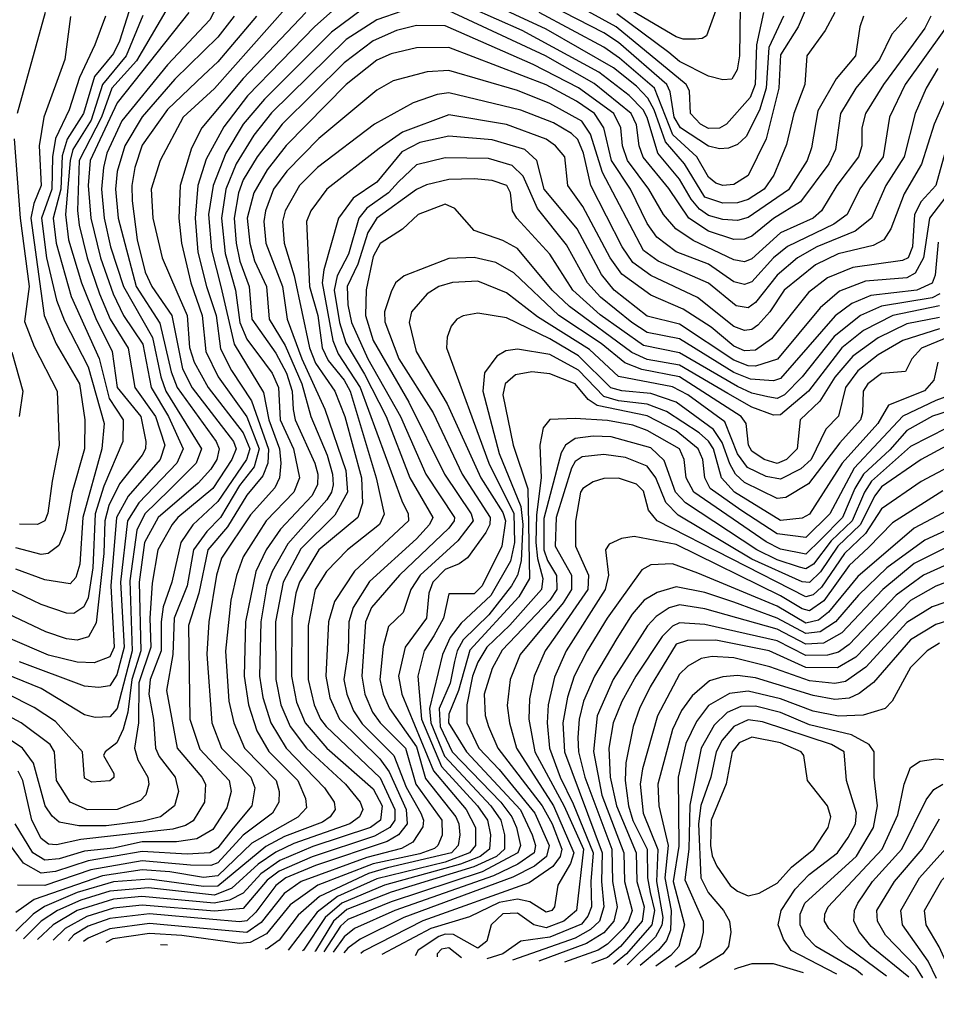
# Model space of a CAD drawing. Extents: x 501367 to 657802, y 482273 to 547541.
# Tile 372 of 656: x 620435 to 622977, y 483915 to 486645. Entities that reach past the tile are written whole.
import ezdxf

# ---------------------------------------------------------------- set-up
doc = ezdxf.new("R2010")
doc.units = 0

msp = doc.modelspace()

# ---------------------------------------------------------------- linework, layer by layer
at = {"layer": '0CON20XD'}
for points in [[(621280.7, 486799.3), (620975, 486454.5), (620888.3, 486375), (620824.3, 486255), (620799.5, 486175), (620804.5, 486095), (620830.2, 485985), (620870.8, 485890.8), (620899.8, 485825), (620906.3, 485736.3), (620918.7, 485695), (620958.2, 485625), (621055, 485499.3), (621072.9, 485455), (621063.7, 485425), (620985, 485308.6), (620915.7, 485244.3), (620882.2, 485195), (620856.9, 485085), (620833.5, 485016.5), (620827.4, 484975), (620827.6, 484895), (620797, 484815), (620793.2, 484775), (620805.9, 484704.1), (620811.5, 484625), (620822.2, 484602.2), (620866.3, 484545), (620875.2, 484505), (620864.8, 484465), (620826, 484435), (620777.8, 484422.2), (620675, 484409.2), (620599.4, 484409.4), (620545, 484419.8), (620525, 484436.2), (620505.8, 484465), (620473.2, 484583.2), (620443.4, 484625), (620354, 484684)], [(622434.8, 486815), (622430.8, 486545), (622424, 486506), (622409.8, 486480.2), (622385, 486477.8), (622345, 486488), (622265, 486529.2), (622235, 486554.3), (622091.2, 486661.2)], [(620765, 486751.9), (620711.9, 486585), (620695, 486551.2), (620642.9, 486487.1), (620612, 486385), (620566.7, 486313.3), (620552.9, 486267.1), (620549.4, 486175), (620527.9, 486095), (620536.2, 486025), (620577.8, 485877.8), (620655.8, 485705.8), (620683.5, 485595), (620722.4, 485535), (620721.4, 485475), (620668.2, 485351.8), (620644.3, 485275), (620638.1, 485125), (620625, 485042), (620613.2, 485016.8), (620585, 484998.3), (620565, 484999), (620495, 485023.1), (620355, 485090)], [(622695.2, 486665), (622668.4, 486615), (622617.6, 486545), (622612.2, 486465), (622581.7, 486385), (622561, 486299), (622526.5, 486213.5), (622498.9, 486175), (622455, 486146.4), (622425, 486137), (622385, 486135.8), (622335, 486153.3), (622278.8, 486245), (622225.9, 486305.9), (622194.6, 486394.6), (622177.1, 486427.1), (622145, 486460.9), (622081.6, 486511.6), (621895, 486618.6), (621625, 486744.4)], [(622376.7, 486703.3), (622339.5, 486600.5), (622327.4, 486592.6), (622308.7, 486591.3), (622275, 486591), (622255, 486597.3), (621992.5, 486752.5)], [(621003.9, 486725), (620962.2, 486645), (620845, 486519.5), (620718.1, 486365), (620676.6, 486275), (620667.3, 486235), (620662.5, 486175), (620669.1, 486095), (620687.1, 486015), (620723.2, 485905), (620803.6, 485763.6), (620826.4, 485655), (620840.9, 485615), (620939.4, 485455), (620924.3, 485415), (620849.9, 485340.1), (620781.8, 485275), (620760.4, 485229.6), (620740.9, 485089.1), (620747.4, 484895), (620705.6, 484735), (620685, 484711.6), (620645, 484710.4), (620615, 484717.8), (620495, 484790.4), (620135, 484936.9)], [(622775.1, 486654.9), (622764.1, 486625), (622752.3, 486545), (622698.6, 486481.4), (622647.8, 486392.2), (622630.6, 486289.4), (622618.4, 486255), (622566.4, 486173.6), (622455, 486096.2), (622425, 486088.3), (622385, 486090.8), (622345, 486101.8), (622319.9, 486119.9), (622297.1, 486147.1), (622265, 486202.8), (622204.2, 486275), (622175, 486373.8), (622163.4, 486395), (622125.1, 486435), (622040.6, 486499.4), (621828.7, 486615), (621615, 486710.4)], [(622553.2, 486655), (622512.4, 486567.6), (622504.8, 486455), (622486, 486394), (622449, 486321), (622425, 486299.3), (622400.8, 486289.2), (622375, 486287.2), (622345, 486294.3), (622267.6, 486345), (622250.1, 486375), (622238.9, 486445), (622229.5, 486465), (622095, 486581.3), (622055, 486608.2), (621833.3, 486723.3)], [(622635.8, 486725), (622593.8, 486625), (622545, 486547.2), (622540, 486455), (622505.3, 486314.7), (622455, 486213.2), (622415, 486187.6), (622385, 486184.8), (622365, 486191.6), (622345, 486208.6), (622312.7, 486265), (622246, 486326), (622195.5, 486455), (622098.6, 486538.6), (622055, 486568.9), (621875.4, 486665.4)], [(622497, 486665), (622477.9, 486575), (622474.7, 486465), (622460.8, 486429.2), (622395.1, 486354.9), (622375, 486344.5), (622345, 486343), (622323.1, 486355), (622294.8, 486385), (622291.9, 486448.1), (622283.3, 486465), (622089.1, 486625), (621905, 486727.3)], [(621335, 486698.4), (621253.8, 486626.2), (621066.5, 486433.5), (621001.7, 486348.3), (620952, 486258), (620928.9, 486185), (620921.4, 486095), (620929.5, 486000.5), (620952.9, 485905), (620980.3, 485825), (620992.1, 485732.1), (621022.3, 485672.3), (621078.1, 485588.1), (621125.5, 485454.5), (621123, 485415), (621109.6, 485380.3), (621065, 485326.8), (621011.7, 485238.3), (620957.3, 485175), (620931.5, 485055), (620903, 484965), (620906.6, 484705), (620935, 484621.9), (621016.2, 484535), (621021.8, 484505), (621009.3, 484459.3), (620970.6, 484399.4), (620926.5, 484373.5), (620870, 484365), (620775, 484365.2), (620695, 484347.8), (620615, 484339.1), (620545, 484318.3), (620505, 484314.2), (620472, 484335), (620423.2, 484415)], [(623036.1, 486683.9), (622997.4, 486615), (622890, 486465), (622846.5, 486375), (622828.8, 486265), (622764.2, 486175.8), (622729.2, 486105), (622692.1, 486077.9), (622563.9, 486016.1), (622525.2, 485984.8), (622465, 485918.5), (622445, 485910.6)], [(620840.8, 486669.2), (620759.1, 486530.9), (620691.2, 486455), (620661.7, 486375), (620600.4, 486255), (620596, 486116), (620600.1, 486075), (620622.3, 485985), (620656.2, 485885), (620685.9, 485815), (620735.6, 485734.4), (620754.9, 485625), (620812.1, 485545), (620837.7, 485465), (620824.3, 485425), (620736.2, 485323.8), (620703.4, 485265), (620687.7, 485075), (620697.4, 484905), (620685, 484878.6), (620641.9, 484861.9), (620595, 484863.2), (620515, 484882.6), (620185, 485024.2)], [(621091.6, 486655), (620985, 486527.7), (620945, 486491.3), (620845, 486396.4), (620775, 486296.7), (620754.5, 486235.5), (620746, 486185), (620747.1, 486142.8), (620761.4, 486035), (620783.3, 485945), (620801.4, 485905), (620856.8, 485825), (620887, 485677), (620913.9, 485623.9), (621027.8, 485475), (621035.4, 485455), (621023.4, 485425), (620970.4, 485345), (620873.7, 485265), (620857.6, 485245), (620818.1, 485175), (620802.9, 485082.9), (620795.9, 484985), (620799.1, 484905), (620766, 484806), (620764.7, 484695.3), (620754, 484625), (620762.6, 484592.6), (620790.8, 484545), (620793.5, 484525), (620784.8, 484495.2), (620770.3, 484479.7), (620705.6, 484455), (620623.5, 484453.5), (620575, 484474.8), (620537.6, 484535), (620531.8, 484615), (620520, 484635), (620439.2, 484695), (620300.3, 484770.3)], [(621030.3, 486655), (620985, 486596.2), (620865, 486480), (620774.8, 486375.2), (620726.5, 486295), (620705.9, 486224.1), (620701.2, 486175), (620708.2, 486095), (620758.1, 485905), (620823.4, 485803.4), (620855, 485668.8), (620872.2, 485625), (620980.2, 485475), (620988.6, 485455), (620981.6, 485425), (620965, 485398.9), (620930.2, 485359.8), (620819.2, 485265), (620781.3, 485195), (620766.8, 485085), (620770.8, 484895), (620745.9, 484815), (620734.8, 484725.2), (620722.6, 484677.4), (620705, 484640), (620672, 484615), (620668, 484605), (620696.1, 484555), (620696.3, 484543.7), (620685, 484534), (620635, 484530.6), (620615, 484541.5), (620609.1, 484615), (620535, 484699.3), (620475, 484738), (620325, 484813.6)], [(620776.8, 486656.8), (620730.9, 486545), (620665, 486465.1), (620633.2, 486366.8), (620583, 486285), (620574.8, 486255), (620562.6, 486105), (620570.9, 486035), (620606.3, 485915), (620646, 485816), (620691.4, 485725), (620706, 485625), (620771, 485545), (620785.1, 485475), (620783.9, 485455), (620775, 485437.9), (620712.1, 485357.9), (620682.5, 485297.5), (620670.9, 485255), (620668.9, 485165), (620647.7, 484972.3), (620626.1, 484933.9), (620595, 484924.1), (620565, 484927.9), (620507.9, 484947.9), (620330.9, 485030.9)], [(621385.9, 486674.1), (621299.5, 486610.5), (621113.8, 486425), (621054.5, 486355.5), (621006.4, 486275), (620971.4, 486185), (620959.1, 486105), (620967.1, 486007.1), (620992.5, 485905), (621029.7, 485745), (621110.9, 485610.9), (621125.8, 485535), (621155.6, 485455), (621159.5, 485415), (621155.4, 485375), (621143.1, 485346.9), (621075, 485272.1), (620995, 485152), (620980.7, 485105), (620959.6, 484975), (620954.3, 484885.7), (620967.8, 484695), (620994.5, 484625), (621076.2, 484545), (621087.5, 484515), (621078.8, 484465), (621027, 484403.1), (620985, 484348.3), (620962.7, 484335), (620899.4, 484330.6), (620775, 484338.5), (620625, 484312.9), (620535, 484283.4), (620495, 484277.9), (620445.9, 484305.9), (620357, 484425)], [(620673.2, 486655), (620643.5, 486575), (620600.8, 486485), (620572.8, 486395), (620534.2, 486315.8), (620525.9, 486265), (620524.5, 486175), (620495.5, 486095), (620509.8, 485985), (620537.7, 485867.7), (620559.9, 485810.1), (620625, 485682.3), (620669.7, 485525), (620663.2, 485455), (620609.9, 485265), (620601.9, 485135), (620591.3, 485098.6), (620575, 485080.8), (620505, 485091.9), (620425, 485121.3)], [(620576.1, 486653.9), (620560.8, 486535), (620502, 486375), (620489.7, 486295), (620495.3, 486185), (620474.5, 486135.5), (620466.4, 486095), (620503.6, 485825), (620536.5, 485746.5), (620601.1, 485635), (620616, 485535), (620614.6, 485455), (620581.2, 485335), (620561.2, 485228.8), (620543.4, 485186.6), (620514.4, 485165), (620495, 485162.4), (620425, 485180.2)], [(620506.3, 486665), (620428.7, 486385)], [(621495, 486668.8), (621425, 486644.4), (621340.2, 486589.8), (621133.3, 486386.7), (621084.1, 486325), (621035.1, 486244.9), (621006.8, 486175), (620994.6, 486095), (621005, 485996.5), (621033.8, 485895), (621045.2, 485805), (621065, 485759), (621113.6, 485693.6), (621135.1, 485665), (621152.7, 485625), (621157.6, 485535), (621194.2, 485455), (621211.3, 485375), (621195.5, 485335), (621118.5, 485255), (621054.9, 485155.1), (621036, 485104), (621020.3, 485035), (621005.7, 484894.3), (621015.4, 484755.4), (621028.6, 484695), (621058.9, 484625), (621146.1, 484535), (621154.8, 484505), (621154.1, 484475), (621136.3, 484445), (621055, 484383.4), (620985, 484306.8), (620965, 484299.3), (620909.1, 484300.9), (620775, 484312.8), (620632.2, 484287.8), (620505, 484244.3), (620429.5, 484245)], [(621228.2, 486665), (621055, 486482), (620940.5, 486345), (620911.2, 486288.8), (620880.3, 486185), (620876.5, 486095), (620883.6, 486025), (620910.1, 485915), (620941.6, 485825), (620951.4, 485725), (620985.8, 485655), (621065, 485543.9), (621099.5, 485455), (621085.2, 485404.8), (621045, 485353.6), (620992.2, 485265), (620953.8, 485226.2), (620917.6, 485175), (620899.6, 485075), (620863.2, 484985), (620859.5, 484885), (620842.7, 484785), (620872.1, 484625), (620940.5, 484545), (620950.2, 484525), (620947.8, 484475), (620916.6, 484423.4), (620895, 484410.1), (620859.7, 484400.3), (620605, 484371.5), (620537, 484357), (620515, 484358.9), (620495, 484374.3), (620469.2, 484425), (620443.6, 484535), (620431.2, 484561.2)], [(620904.5, 486665), (620705.3, 486414.7), (620630.8, 486255), (620625.1, 486184.9), (620632.4, 486095), (620659, 485985), (620694.8, 485885.2), (620723.3, 485825), (620777, 485745), (620799.5, 485625), (620847.9, 485545), (620888.9, 485455), (620870.7, 485415), (620765.3, 485305), (620734.6, 485255), (620714.6, 485085.4), (620725.1, 484905), (620705, 484828), (620685, 484797.8), (620655, 484792.8), (620615, 484797), (620435, 484864.6)], [(622895, 486651.5), (622852.9, 486605), (622818.7, 486535), (622753.8, 486455), (622710.5, 486385), (622696.6, 486285), (622678.8, 486245), (622600.1, 486139.9), (622525, 486093.8), (622465, 486044.3), (622445, 486036.3), (622415, 486035.9), (622345, 486058.6), (622290.2, 486095), (622235, 486177), (622163.4, 486263.4), (622152.9, 486295), (622145, 486353.8), (622130.8, 486385), (622028, 486468), (621892.9, 486545), (621625, 486669.9)], [(622961.5, 486655), (622945, 486621.1), (622912.5, 486577.5)], [(622912.5, 486577.5), (622830.2, 486465), (622780.4, 486385), (622770.5, 486345), (622770.5, 486295), (622760.8, 486265), (622701, 486185), (622658.4, 486115), (622635, 486094.9), (622545, 486054.3), (622465, 485981.7), (622445, 485973.9), (622415, 485978.8), (622302.3, 486032.3), (622254.7, 486064.7), (622220.2, 486105), (622180, 486175), (622120.8, 486255), (622106.7, 486295), (622102.3, 486345), (622082.4, 486385), (621985, 486456.2), (621858.8, 486521.2), (621615, 486628.3), (621535, 486628.5), (621479.6, 486615), (621415, 486586.8), (621335, 486525.2), (621163.3, 486355), (621093.6, 486265), (621055, 486200.8), (621041.6, 486165), (621029.5, 486095), (621035.3, 486025), (621045.8, 485975), (621071.9, 485905), (621079.3, 485815), (621145, 485720.2), (621174.6, 485665), (621190.9, 485615), (621193.9, 485563.9), (621199, 485535), (621254, 485415), (621261.6, 485385), (621260.8, 485355), (621245.1, 485325), (621158.1, 485231.9), (621118.8, 485175), (621090, 485115), (621061.5, 484975), (621057.6, 484825), (621069.9, 484745), (621093.2, 484673.2), (621125.6, 484615.6), (621206.6, 484535), (621227.7, 484485), (621230.6, 484459.4), (621206.8, 484433.2), (621078.7, 484361.3), (620985, 484270.6), (620945, 484265.9), (620851.6, 484281.6), (620775, 484287.2), (620665, 484270.8), (620475.1, 484204.9), (620425, 484169.1)], [(622445, 485910.6), (622415, 485917.9), (622345, 485966.9), (622255, 486001.6), (622202, 486042), (622175, 486080.2), (622129.1, 486175), (622076, 486255), (622055.1, 486345.1), (622028.6, 486385), (621979.2, 486419.2), (621895, 486464.7), (621625, 486567.6), (621535, 486567.2), (621465, 486550), (621425, 486533), (621340.4, 486465), (621173.9, 486296.1), (621121, 486229), (621084.9, 486165.1), (621066.4, 486095), (621073.2, 486025), (621086.7, 485976.7), (621119.5, 485905), (621127.1, 485815), (621171.6, 485741.6), (621217.7, 485635), (621242.3, 485545), (621287.3, 485437.3), (621302.1, 485385), (621304.1, 485355), (621300.2, 485335), (621286.8, 485313.2), (621178.6, 485191.4), (621135.1, 485115), (621120.2, 485075), (621103.9, 484975), (621100.5, 484825), (621109.7, 484765), (621131.3, 484695), (621174.3, 484625), (621280.7, 484515), (621306.7, 484475), (621310, 484455), (621296, 484435), (621275, 484419.7), (621169.6, 484380.4), (621117.6, 484352.4), (620985, 484242.4), (620945, 484241), (620795, 484261.8), (620695, 484254.5), (620595, 484224.3), (620504.1, 484186), (620472.5, 484165), (620425, 484117.4)], [(622980.6, 486509.4), (622948.5, 486455), (622918, 486385), (622887.1, 486265), (622836.4, 486185), (622796.7, 486095), (622751.5, 486058.5), (622644.9, 486015.1), (622591.6, 485985), (622535, 485936.9), (622475, 485860.7), (622455, 485846.2), (622421.9, 485851.9), (622345, 485914.6), (622205.8, 485975), (622165.1, 486005.1), (622051, 486221), (622017.8, 486327.8), (621993.8, 486363.8), (621905, 486412.5), (621815, 486448.6), (621625, 486504.2), (621565, 486500.5), (621471.1, 486475), (621425, 486449.3), (621265, 486315.6), (621175.5, 486225), (621139.3, 486175), (621116.6, 486115), (621112.6, 486085), (621117.6, 486025), (621163.9, 485905), (621176.4, 485815), (621217.5, 485705), (621281.6, 485565), (621339.4, 485395), (621344, 485335), (621309.2, 485270.8), (621215, 485177.5), (621165.8, 485085), (621144.9, 484975), (621145.3, 484815), (621159, 484745), (621185.1, 484685), (621230.3, 484625), (621339, 484525), (621379.3, 484475), (621386.8, 484455), (621377.6, 484435), (621350.4, 484415), (621195, 484360.6), (621145, 484336.6), (621096.4, 484303.6), (621023.4, 484236.6), (620975, 484217.1), (620792.7, 484237.3), (620685, 484228), (620605, 484203.6), (620539.7, 484175), (620494.6, 484145.4), (620446.3, 484096.4)], [(623001.5, 486425), (622970.2, 486355), (622935.9, 486244.1), (622887.6, 486162.4), (622850.2, 486065), (622830.8, 486035), (622801.4, 486018.6), (622704.7, 485995.3), (622641.3, 485965), (622555.2, 485895), (622515, 485834.8), (622481.9, 485798.1), (622465, 485785.5), (622445, 485783), (622415, 485794.3), (622314.4, 485874.4), (622185, 485935.6), (622135, 485971.9), (622105.4, 486015), (622018.7, 486185), (621998.2, 486275), (621982.5, 486312.5), (621965, 486329.8), (621915, 486358.6), (621824.3, 486394.3), (621625, 486442.1), (621592.9, 486437.2), (621526, 486414), (621418.8, 486355), (621261.3, 486235), (621210.7, 486185), (621171.7, 486115), (621164, 486085), (621168.3, 486025), (621196.1, 485935), (621238.9, 485735), (621255, 485693), (621309.1, 485615), (621337.1, 485545), (621382.7, 485375), (621385.6, 485304.4), (621373, 485265), (621264.8, 485175), (621211.5, 485085), (621200.7, 485055), (621189.8, 484985), (621189.1, 484825), (621202.6, 484752.6), (621226.5, 484695), (621286.9, 484625), (621415, 484512.2), (621440.1, 484465), (621435.9, 484425), (621407.5, 484405), (621248, 484352), (621156.6, 484313.4), (621103.6, 484276.4), (621055, 484223), (621016.8, 484203.2), (620974.4, 484195.6), (620773.6, 484213.6), (620695, 484206.2), (620595.1, 484174.9), (620527.9, 484135), (620485.1, 484094.7)], [(623005.4, 486295), (622975.5, 486185), (622935, 486140.4), (622916.2, 486105), (622910.4, 486015), (622898.3, 485985), (622883.2, 485976.8), (622745, 485958), (622675, 485928.8), (622621.8, 485888.2), (622519.7, 485760.3), (622475, 485728.9), (622445, 485727.1), (622415, 485739.9), (622352.1, 485792.1), (622275, 485842.4), (622185, 485881.2), (622105, 485939.2), (622072.1, 485985), (621996.7, 486126.7), (621954.8, 486185), (621946.5, 486265), (621920.9, 486295), (621895, 486313.3), (621785, 486354.3), (621625, 486381.2), (621496.5, 486333.5), (621431.9, 486288.1), (621286.7, 486175), (621242.8, 486115), (621230.4, 486085), (621239.2, 485905), (621261.7, 485825), (621273.6, 485735), (621290.3, 485700.3), (621335.1, 485645.1), (621351.4, 485615), (621423.4, 485375), (621446.2, 485273.8), (621433.3, 485245), (621344.4, 485175), (621285.6, 485115), (621254.9, 485065), (621235.1, 484965.1), (621235.3, 484815.3), (621251.8, 484745), (621269.2, 484705), (621284.9, 484685), (621435, 484542.3), (621475.5, 484455), (621475.1, 484425), (621461.2, 484405), (621418.8, 484381.2), (621246.3, 484323.7), (621155, 484283.9), (621121.3, 484258.7), (621055, 484179.9), (620975, 484173.4), (620775, 484189.9), (620695, 484181.6), (620621.4, 484158.6), (620561.5, 484125), (620528.2, 484092.9)], [(620420.2, 486315), (620436.4, 486095), (620462, 485905), (620448.4, 485808.4), (620475, 485739.2), (620539.1, 485615), (620544.3, 485465), (620525.2, 485365.2), (620513.4, 485276.6), (620505.1, 485254.9), (620485, 485244.8), (620435, 485246.3)], [(623026.7, 486185), (622957.3, 486095), (622940.8, 485985), (622918.1, 485941.9), (622895, 485929.4), (622780.4, 485919.6), (622708.1, 485891.9), (622654.1, 485845.9), (622536.3, 485703.7), (622475, 485684.5), (622455, 485685.3), (622415, 485700.8), (622265, 485800.5), (622175, 485823.3), (622083.8, 485895), (622048.1, 485938.1), (621980.9, 486065), (621923, 486135), (621889.2, 486175), (621868.7, 486255), (621835.8, 486285), (621745, 486311.4), (621625, 486321.7), (621545, 486304.9), (621495, 486278.2), (621425, 486194.8), (621359.8, 486150.2), (621319.5, 486095), (621278.8, 485951.2), (621273.9, 485915), (621303.4, 485755), (621318.6, 485718.6), (621378.8, 485625), (621495, 485310.6), (621512.3, 485275), (621512.8, 485255), (621363.8, 485116.2), (621308.1, 485031.9), (621291.2, 484975), (621283.6, 484825), (621294.9, 484764.9), (621322.2, 484705), (621434.2, 484595), (621459.2, 484559.2), (621506.9, 484455), (621509.8, 484415), (621485.9, 484385), (621454.2, 484365.8), (621255, 484299.5), (621173, 484265), (621145, 484243.8), (621090, 484170), (621065, 484146.4), (621045, 484143), (620960.6, 484150.6), (620795, 484165.3), (620685, 484152.3), (620625, 484131.3), (620585, 484106.9), (620570.2, 484091)], [(622981.6, 486028.4), (622973.6, 485936.4), (622965, 485914.4), (622922.3, 485895), (622795, 485880.4), (622741.9, 485858.1), (622695.8, 485824.2), (622545, 485650), (622525, 485643.3), (622461.7, 485648.3), (622415, 485667.1), (622265, 485760), (622175, 485777.7), (622132, 485805), (622045.5, 485875.5), (622009.7, 485915), (621951, 486021), (621871.2, 486121.2), (621830.8, 486210.8), (621801, 486241), (621735, 486259.9), (621615, 486261.8), (621535, 486242.4), (621485.5, 486195.5)], [(621485.5, 486195.5), (621458.2, 486165), (621397.7, 486122.3), (621376, 486095), (621347.2, 485995), (621315.3, 485935), (621307, 485895), (621322, 485805), (621339.2, 485749.2), (621391.7, 485661.7), (621450.9, 485545), (621516.5, 485375), (621580.6, 485265), (621571.9, 485245), (621535, 485205.2), (621405, 485086.7), (621359.6, 485015), (621347.6, 484975), (621345.8, 484895), (621334.1, 484815), (621342.1, 484775), (621361.1, 484728.9), (621385, 484692.6), (621472.8, 484605), (621506.6, 484516.6), (621547.2, 484445), (621554.6, 484425), (621553.4, 484406.6), (621525.6, 484364.4), (621493.6, 484346.4), (621398.1, 484321.9), (621215.8, 484255), (621168.3, 484221.7), (621105, 484141.8), (621065, 484113.8), (620795, 484139), (620685, 484123.7), (620625, 484098.3), (620611.8, 484089.2)], [(622986.6, 485885), (622965, 485873.9), (622825, 485851), (622766.7, 485825), (622693.1, 485766.9), (622604.9, 485655.1), (622555.4, 485605), (622535, 485594.7), (622509.1, 485599.1), (622465, 485609.8), (622425, 485627.8), (622265, 485721.6), (622165, 485741.6), (622045, 485827), (621968.9, 485895), (621904.9, 485994.9), (621813.6, 486095), (621801.9, 486115), (621795.6, 486165), (621785.7, 486185), (621745, 486198.7), (621695, 486203.9), (621625, 486201.4), (621562.9, 486187.1), (621535, 486174.5), (621425, 486094.8), (621400.2, 486055), (621372.5, 485967.5), (621343.6, 485905), (621345, 485854.2), (621355.2, 485805.2), (621400.5, 485705), (621491.4, 485545), (621561.7, 485385), (621640.7, 485265), (621640, 485255), (621625.1, 485235), (621488, 485105), (621410.5, 485015), (621394, 484975), (621384.1, 484825), (621392.1, 484775), (621413.6, 484725), (621434.3, 484695), (621504.9, 484625), (621534, 484525), (621605.6, 484425), (621606.6, 484383.4), (621594.6, 484355.4), (621585, 484347.1), (621545, 484332.1), (621415, 484304.6), (621261.8, 484245), (621185, 484190.7), (621119.5, 484110.5), (621074.3, 484085.7), (621045, 484082.9), (620885, 484105.8), (620795, 484110.8), (620693.5, 484096.5), (620674.5, 484086.5)], [(622985, 485851.4), (622855.6, 485824.4), (622775, 485783.5), (622714.5, 485735.5), (622622.2, 485615), (622545, 485549.4), (622525, 485548.6), (622465, 485570.7), (622398.3, 485608.3), (622265, 485687.1), (622175, 485702.7), (622132.4, 485722.4), (621959.8, 485849.8), (621911.6, 485895), (621815, 486010.2), (621775, 486033), (621695, 486060.6), (621641.8, 486121.8), (621615, 486133), (621539.6, 486105), (621496.2, 486063.8), (621435, 486024.7), (621415, 485988.2), (621395.6, 485895.6), (621394, 485825), (621415.3, 485755), (621514.1, 485584.1), (621612.9, 485385), (621687.3, 485275), (621692.1, 485255), (621649.9, 485200.1), (621545.4, 485105), (621519.7, 485065), (621498.4, 485001.6), (621457.8, 484962.2), (621442.7, 484907.3), (621434.1, 484815), (621442.6, 484775), (621460.7, 484735), (621535, 484628.2), (621560.6, 484540.6), (621644.7, 484435), (621653.2, 484415), (621655.1, 484385), (621651.2, 484355), (621632.5, 484335), (621455, 484293.2), (621402.7, 484277.3), (621266.5, 484213.5), (621207.8, 484162.2), (621155, 484092.2), (621121.6, 484068.5), (621116.3, 484067.3)], [(622985, 485819.5), (622895, 485801.5), (622815, 485763.1), (622745, 485711.7), (622695, 485654.1), (622653.2, 485586.8), (622599, 485535), (622590.8, 485455), (622561.5, 485425), (622535, 485414.5), (622499.4, 485425), (622465, 485448.4), (622455.7, 485465), (622449.4, 485525), (622435.5, 485545), (622265, 485654.4), (622160.3, 485675), (622113.1, 485693.1), (622047, 485747), (621929.6, 485825), (621805, 485943.4), (621755, 485971.4), (621695, 485985.9), (621625, 485982.7), (621500.9, 485935), (621477.6, 485915), (621465, 485890.5), (621446.7, 485835), (621447.2, 485807.2), (621486.4, 485705), (621581.8, 485555), (621662.4, 485385), (621739.2, 485265), (621738.4, 485245), (621727.4, 485222.6), (621677, 485153), (621653.9, 485136.1), (621615, 485120.4), (621580.8, 485085), (621569.2, 485055), (621563.3, 484985), (621503.9, 484905), (621485.7, 484825), (621494.6, 484775), (621582.1, 484562.1), (621672.7, 484455), (621698.9, 484405), (621698.9, 484355), (621682.1, 484335), (621615, 484308.5), (621425, 484262.8), (621316.3, 484213.7), (621260, 484170), (621179.4, 484064.5)], [(622985, 485787.5), (622884, 485755), (622815, 485715.6), (622759.1, 485670.9), (622724.4, 485625), (622705, 485545.4), (622670.4, 485509.6), (622629.5, 485425), (622600.9, 485399.1), (622545, 485371), (622505, 485378.4), (622452.8, 485402.8), (622425, 485441.2), (622390, 485530), (622287.9, 485605), (622245, 485626.8), (622095.7, 485655.7), (622015, 485730.8), (621870.8, 485820.8), (621785, 485888), (621705, 485919.5), (621635, 485915.9), (621597.3, 485905), (621565, 485884.7), (621521.3, 485835), (621514.8, 485805), (621534.7, 485725.3), (621620.1, 485580.1), (621713.4, 485375), (621775, 485278.1), (621782.6, 485255), (621771.6, 485185), (621717.2, 485075), (621695, 485053.2), (621625, 485053.3), (621610.7, 484985), (621583.3, 484936.7), (621556.6, 484895), (621539, 484825), (621549.6, 484705), (621604.3, 484574.3), (621704.3, 484465), (621732.1, 484425), (621740.8, 484385), (621737.5, 484345), (621711.8, 484325), (621657.1, 484302.9), (621446.3, 484245), (621328.2, 484195), (621282, 484155), (621221.8, 484065), (621219, 484062.8)], [(623020.8, 485769.2), (622935.8, 485734.2), (622908.4, 485705), (622890.8, 485669.2), (622825, 485663.8), (622786.6, 485635), (622773.8, 485615), (622772.2, 485555), (622766.2, 485535), (622708.7, 485471.3), (622622.3, 485357.7), (622559.6, 485320.4), (622535, 485317), (622445, 485361.5), (622419.6, 485385), (622403.8, 485413.8), (622382.5, 485472.5), (622358.5, 485508.5), (622255, 485584.1), (622185, 485608.6), (622105, 485615.4), (622074.6, 485624.6), (621985, 485713), (621905, 485760.3), (621785, 485818.4), (621705, 485831.4), (621665, 485823.9), (621647.1, 485815), (621631.1, 485795), (621620.4, 485765), (621618.2, 485735), (621736.3, 485415), (621805.3, 485275.3), (621807.4, 485195), (621796.1, 485143.9), (621741.4, 485048.6), (621658.8, 484971.2), (621628.4, 484931.6), (621607.8, 484885), (621571.4, 484735), (621574.9, 484695), (621612.9, 484602.9), (621741.9, 484465), (621768.9, 484425), (621779, 484385), (621779.4, 484345), (621757.2, 484325), (621694.4, 484295.6), (621465, 484225.3), (621342.4, 484177.6), (621305, 484145), (621255, 484062.8), (621253.2, 484061.3)], [(622981.1, 485695), (622969.6, 485645), (622944.2, 485615.8), (622844.3, 485575.7), (622814.3, 485525), (622715.2, 485414.8), (622625, 485274), (622605, 485262.3), (622545, 485256.6), (622417.1, 485335), (622381.2, 485375), (622358.4, 485455), (622345, 485476.4), (622319.4, 485499.4), (622228.1, 485558.1), (622175, 485578.8), (622095, 485588.3), (622055, 485600.5), (621985, 485673.6), (621905, 485717), (621815, 485731.5), (621783.5, 485726.5), (621757.7, 485712.3), (621724.3, 485665.7), (621719.4, 485615), (621765, 485442.4), (621825.1, 485295.1), (621830.4, 485245), (621825.8, 485144.2), (621815.6, 485105), (621798.4, 485075), (621736.1, 484995), (621664.9, 484925.1), (621647.8, 484895), (621641, 484865), (621628.6, 484805), (621598.5, 484735), (621600.7, 484685), (621634.4, 484615), (621769.5, 484475), (621799.6, 484435), (621813, 484405), (621824, 484355), (621816.5, 484335), (621717.8, 484282.2), (621465, 484198.9), (621345, 484149.8), (621325, 484131.1), (621278.5, 484060.2)], [(620413.3, 485723.3), (620443.7, 485615), (620434, 485545)], [(623073.2, 485625), (622975, 485589.3), (622884, 485546), (622749, 485401), (622681.1, 485275), (622615, 485209.5), (622535, 485219.6), (622435, 485285.1), (622350, 485345), (622334.9, 485375), (622328.8, 485425), (622316.4, 485455), (622255, 485504.5), (622175, 485546.9), (622036.5, 485575), (622011.8, 485591.8), (621975, 485634.9), (621905, 485662.6), (621855, 485668.1), (621810.1, 485659.9), (621781.3, 485635), (621774.9, 485605), (621803.5, 485465), (621843.7, 485343.7), (621848.6, 485095), (621819.2, 485045), (621682.9, 484897.1), (621652.2, 484785), (621625, 484719.3), (621624.1, 484695), (621673.6, 484615), (621823.6, 484453.6), (621856.2, 484385), (621865.3, 484355), (621861.6, 484335), (621816.4, 484303.6), (621749, 484271), (621475.2, 484174.8), (621363.5, 484125), (621335, 484101.4), (621304.7, 484059.1)], [(623116.6, 485593.4), (622965.8, 485545.8), (622895, 485506.2), (622847.8, 485452.2), (622775, 485384.4), (622750.4, 485345), (622716.7, 485265), (622656.2, 485203.8), (622615, 485162.7), (622545, 485176.9), (622505, 485196.9), (622304.5, 485334.5), (622282.6, 485375), (622277.4, 485425), (622264.5, 485455), (622175, 485506), (622135, 485520.9), (622065, 485533.7), (621975, 485539.4), (621905, 485536.7), (621886.9, 485513.1), (621877.3, 485465), (621881.4, 485375), (621868.3, 485271.7), (621866.4, 485195), (621870.8, 485150.9), (621885.9, 485095), (621882.1, 485065), (621794.1, 484965.9), (621730.4, 484905), (621705, 484863), (621691.1, 484825), (621675.1, 484745.1), (621674.9, 484695), (621707.9, 484625), (621765, 484565.6), (621863.7, 484445), (621903.3, 484355), (621895.9, 484325), (621862.3, 484297.7), (621802.7, 484267.3), (621500.4, 484155), (621378.9, 484095), (621345, 484070.4), (621334.1, 484057.8)], [(623006.3, 485513.6), (622905, 485461.6), (622796.6, 485365), (622777.1, 485335), (622742.9, 485255), (622685, 485199.5), (622636.4, 485135), (622615, 485122.4), (622597.1, 485127.1), (622535, 485147.5), (622479.2, 485175), (622281.5, 485305), (622253.1, 485335), (622222.5, 485422.5), (622185, 485457.4), (622075, 485488.1), (622025, 485490.4), (621975, 485484.1), (621948.8, 485465), (621936.4, 485443.6), (621888.3, 485261.7), (621888.7, 485175), (621898.7, 485145), (621923.5, 485103.5), (621924.9, 485065), (621905, 485035.1), (621773.1, 484896.9), (621745, 484845.8), (621723.4, 484775), (621725.9, 484715.9), (621735.2, 484685), (621760.8, 484625), (621884.2, 484465), (621911.8, 484415), (621938.2, 484345), (621933.6, 484325), (621913.1, 484296.9), (621848.1, 484251.9), (621553.4, 484146.6), (621388.4, 484061.6), (621381.1, 484055.8)], [(623005, 485463), (622934.9, 485425.1), (622825, 485349.9), (622805.7, 485325), (622765.4, 485244.6), (622703.5, 485185), (622655.9, 485114.1), (622625, 485084.7), (622605, 485086.2), (622465, 485149.2), (622261.3, 485271.3), (622226.6, 485306.6), (622198.9, 485375), (622175, 485407.1), (622115, 485431.4), (622055, 485439.4), (621995, 485433.2), (621975, 485419.6), (621965, 485401.2), (621922.3, 485265), (621920, 485185), (621964.7, 485105), (621965.3, 485065), (621942.1, 485027.9), (621823, 484885), (621795.2, 484815.2), (621786.8, 484743.2), (621793.1, 484695), (621812.6, 484625), (621915.5, 484465), (621971.8, 484335), (621962.5, 484305), (621927.1, 484245), (621918.2, 484185), (621911, 484175), (621895, 484169.8), (621849.3, 484199.3), (621815, 484206.6), (621765, 484197.2), (621682.4, 484157.6), (621575, 484124.8), (621439.2, 484053.2)], [(623055, 485428.5), (622935, 485364.5), (622825, 485288.2), (622780.1, 485219.9), (622721.6, 485165), (622658.5, 485071.5), (622635, 485049.9), (622615, 485044.3), (622203, 485255), (622178.4, 485285), (622165, 485337.9), (622145, 485357.4), (622095, 485373.4), (622055, 485372.4), (622025, 485363.6), (621996.2, 485345), (621990.5, 485335), (621976, 485254), (621975.9, 485185), (622012.2, 485105), (622010.1, 485065), (621925, 484941.6), (621892.2, 484895), (621861.7, 484825), (621848.5, 484761.5), (621847, 484705), (621863.8, 484615), (621945, 484463.7), (621998.5, 484345), (621979, 484175), (621944.1, 484145), (621895, 484127.1), (621860.7, 484135), (621815, 484167.2), (621775, 484165.6), (621742, 484135), (621730.1, 484089.9), (621705, 484070.6), (621638.3, 484108.3), (621615, 484109), (621597.7, 484102.3), (621539.7, 484065), (621531.8, 484049.2)], [(622995, 485338.8), (622855, 485249.7), (622788.5, 485181.5), (622735, 485131.2), (622665, 485033.3), (622625, 485005.9), (622605, 485011.2), (622545, 485047.1), (622255, 485189.9), (622138.5, 485211.5), (622103.5, 485206.5), (622069.6, 485190.4), (622059.5, 485175), (622068, 485105), (622058.8, 485065), (621949.9, 484895), (621917.7, 484822.3), (621900.8, 484745), (621897.6, 484695), (621904, 484625), (621933.5, 484545), (621970.2, 484470.2)], [(623025, 485293.4), (622915.1, 485234.9), (622758.6, 485101.4), (622677.9, 485002.1), (622650.2, 484979.8), (622615, 484971.7), (622535, 485018.5), (622315, 485110.1), (622245, 485135.8), (622185, 485133.8), (622160.2, 485119.8), (622063.6, 484985), (622008.3, 484895), (621972.2, 484825), (621953.6, 484766.4), (621940.8, 484695), (621946, 484615), (622050.5, 484335), (622047.9, 484255), (622055.1, 484184.9), (622042.4, 484145), (622018.1, 484121.9), (621975, 484098), (621801.4, 484037.5)], [(623035, 485243.1), (622945, 485201.4), (622839.6, 485125), (622761.2, 485048.8), (622696.8, 484975), (622655, 484947.6), (622615, 484942.5), (622535, 484985.9), (622415, 485029.8), (622335, 485056.5), (622255, 485072.1), (622203, 485057), (622166.5, 485035), (622133.3, 484996.7), (622090.6, 484929.4), (622028.9, 484825), (621998.7, 484755), (621986, 484705), (621982.6, 484655), (621984.3, 484615), (622002.5, 484545), (622076.6, 484345), (622078.8, 484255), (622092.2, 484185), (622082.7, 484145), (622055, 484112.9), (622006.9, 484083.1), (621874.4, 484034.3)], [(623015, 485187.2), (622915, 485136.7), (622828.3, 485065), (622715, 484945.1), (622663.6, 484916.4), (622615, 484913.3), (622535, 484954.5), (622335, 485011.5), (622265, 485022.7), (622236.3, 485013.7), (622199.9, 484990.1), (622175.5, 484964.5), (622080.4, 484815), (622036.1, 484715), (622025.7, 484615.7), (622049.6, 484495), (622109.8, 484335), (622112.2, 484255), (622132.9, 484175), (622123.6, 484145), (622108.5, 484125), (622065, 484081.1), (622038.9, 484065), (621946, 484031.2)], [(623035, 485146.8), (622941, 485105), (622865, 485049.6), (622735, 484912.1), (622705, 484891), (622675, 484882.4), (622615, 484882.3), (622535, 484923), (622335, 484968), (622265, 484972.6), (622245, 484963.4), (622216.1, 484935), (622143.4, 484825), (622104.7, 484754.7), (622080.8, 484695), (622068.8, 484625), (622072.2, 484545), (622090, 484465), (622144.2, 484335), (622146.3, 484255), (622166.9, 484185), (622161.1, 484145), (622101.2, 484075), (622065, 484044.9), (622020.8, 484027.9)], [(623048.4, 485101.6), (622975, 485074.6), (622905, 485034.6), (622753, 484877), (622702.7, 484847.3), (622615, 484849), (622512.7, 484895), (622365.3, 484924.7), (622286.8, 484923.2), (622255, 484913), (622183.1, 484795), (622153.6, 484735), (622136.4, 484685), (622115.8, 484584.2), (622113.7, 484535), (622123, 484465), (622135, 484424.4), (622174.8, 484345), (622175.5, 484265), (622183.1, 484225), (622194.9, 484175), (622187.9, 484135), (622118, 484055), (622082, 484025.3)], [(623065, 485051.5), (622965, 485017.2), (622895, 484973.7), (622780.8, 484849.2), (622725, 484810), (622695, 484804.3), (622625, 484812.1), (622515, 484850.4), (622415, 484875.6), (622355, 484879.4), (622325, 484873.7), (622287.8, 484852.2), (622265, 484830.6), (622203.7, 484715), (622162.1, 484568), (622155.8, 484525), (622163.8, 484445), (622204.4, 484344.4), (622200.9, 484255), (622218.8, 484155), (622215.7, 484134.3), (622197.9, 484102.1), (622119.4, 484023.7)], [(623025, 484983.8), (622975, 484968), (622905, 484925.1)], [(622905, 484925.1), (622802.5, 484807.5), (622763.1, 484776.9), (622735, 484763.8), (622695, 484760.1), (622635, 484770.8), (622475, 484819.9), (622425, 484826.8), (622385, 484823.2), (622348, 484812), (622299.6, 484770.4), (622270.3, 484729.7), (622245, 484676.8), (622204.9, 484525), (622207.5, 484465), (622232.7, 484355), (622223.5, 484265), (622241.7, 484175), (622239.7, 484120.3), (622228.1, 484091.9), (622206.4, 484065), (622155.9, 484022.1)], [(622985, 484915.7), (622951.4, 484895), (622905, 484848.6), (622854.4, 484755.6), (622835, 484735.4), (622773.4, 484716.6), (622705, 484713.6), (622635, 484727.6), (622545, 484761.6), (622455, 484783.3), (622403.5, 484776.5), (622345, 484743.1), (622311.3, 484698.7), (622281.8, 484638.2), (622260.6, 484545), (622262.9, 484352.9), (622246.9, 484255), (622278.6, 484135), (622262.8, 484075), (622240.2, 484049.8), (622199.3, 484020.2)], [(622772.3, 483995.3), (622755, 484009), (622642.2, 484075), (622614.3, 484104.3), (622598.9, 484135), (622599.2, 484165), (622612.3, 484195), (622755, 484325.5), (622802.2, 484405), (622813.4, 484465), (622804.4, 484545), (622804.3, 484615), (622790.5, 484635), (622741.6, 484661.6), (622625, 484690), (622545, 484724.2), (622475, 484741.8), (622435, 484740.8), (622396.3, 484723.7), (622361, 484689), (622324.4, 484625), (622293.4, 484466.6), (622290.3, 484345), (622279.5, 484259.5), (622330.1, 484145), (622330.4, 484115), (622320.7, 484075), (622307.3, 484055), (622288.8, 484041.2), (622252.3, 484017.9)], [(622701.1, 483998.4), (622574.2, 484064.2), (622552.8, 484095), (622538, 484135), (622546.7, 484175), (622585.6, 484234.4), (622624.5, 484275), (622702.8, 484335), (622732.4, 484377.6), (622752.3, 484415), (622755.4, 484445.4), (622727.5, 484535), (622721.2, 484615), (622685.9, 484635), (622495, 484697.9), (622455, 484703.1), (622415, 484685.4), (622383.2, 484646.8), (622366.4, 484615), (622351.7, 484545), (622324, 484466), (622317.5, 484415), (622323.6, 484265), (622344.3, 484225), (622386.9, 484175), (622403, 484145), (622407.1, 484115), (622400, 484075), (622384.8, 484055), (622319.8, 484014.9)], [(622455, 484215.7), (622485, 484223), (622535, 484250.2), (622574.7, 484295.3), (622637.2, 484345), (622676.5, 484405), (622684.3, 484435), (622674.7, 484465), (622619.7, 484535), (622609.7, 484605), (622602.2, 484615), (622545, 484639.9), (622465, 484655.4), (622430, 484640), (622410.3, 484615), (622393.5, 484526.5), (622352.4, 484425), (622350.4, 484355), (622355, 484326.4), (622367.9, 484297.9), (622405, 484243.9), (622425, 484228), (622455, 484215.7)], [(622838.4, 483992.4), (622727.8, 484075), (622678.4, 484125), (622667, 484145), (622667.4, 484165), (622676.5, 484185), (622826.8, 484345), (622869.5, 484440.5), (622887, 484525), (622905, 484571.1), (622931.4, 484588.6), (622974.8, 484595.2), (623055, 484588.4)], [(622900.6, 483989.7), (622796.2, 484075), (622763.2, 484115), (622747.8, 484145), (622749.7, 484175), (622759, 484195), (622799.9, 484255), (622880.8, 484345), (622948.1, 484481.9), (622969.6, 484510.4), (622995, 484525.2)], [(621970.2, 484470.2), (622025.1, 484334.9), (622018.3, 484255), (622020.3, 484185), (622010.8, 484159.2), (621992.8, 484137.2), (621905, 484100.6), (621825, 484089.5), (621774.4, 484055), (621730.2, 484040.6)], [(622938.9, 483988), (622919.4, 484019.4), (622836.1, 484106.1), (622813.8, 484145), (622812, 484175), (622860.5, 484255), (622936.9, 484345), (622985, 484428.8)], [(622977, 483986.4), (622954.1, 484034.1), (622882.7, 484135), (622877.8, 484175), (622929.8, 484265), (623035, 484383.1)], [(623025.1, 483984.3), (622984.2, 484074.2), (622948.6, 484135), (622944.2, 484175), (622991.5, 484258.5), (623045, 484310.8), (623076.9, 484333.1), (623105, 484340.6), (623235, 484319.9), (623352.5, 484302.5), (623455, 484296.9), (623545, 484300.8), (623815, 484331.5), (624033.1, 484326.9), (624175, 484332.5), (624206.1, 484326.1), (624235.1, 484305.1), (624265.3, 484245.2), (624291.4, 484215), (624409.1, 484129.1), (624510.2, 484065), (624596.5, 483985), (624619.5, 483939.5), (624625.2, 483914.7)], [(620845, 484079.1), (620825.4, 484079.9)], [(621660.4, 484043.6), (621625, 484071.5), (621605, 484067.4), (621592.9, 484055), (621592.3, 484046.6)], [(622607.9, 484002.4), (622525, 484027.3), (622465, 484026.5), (622425, 484014.8), (622416.2, 484010.8)]]:
    msp.add_lwpolyline(points, dxfattribs=at)

doc.saveas('drawing.dxf')
